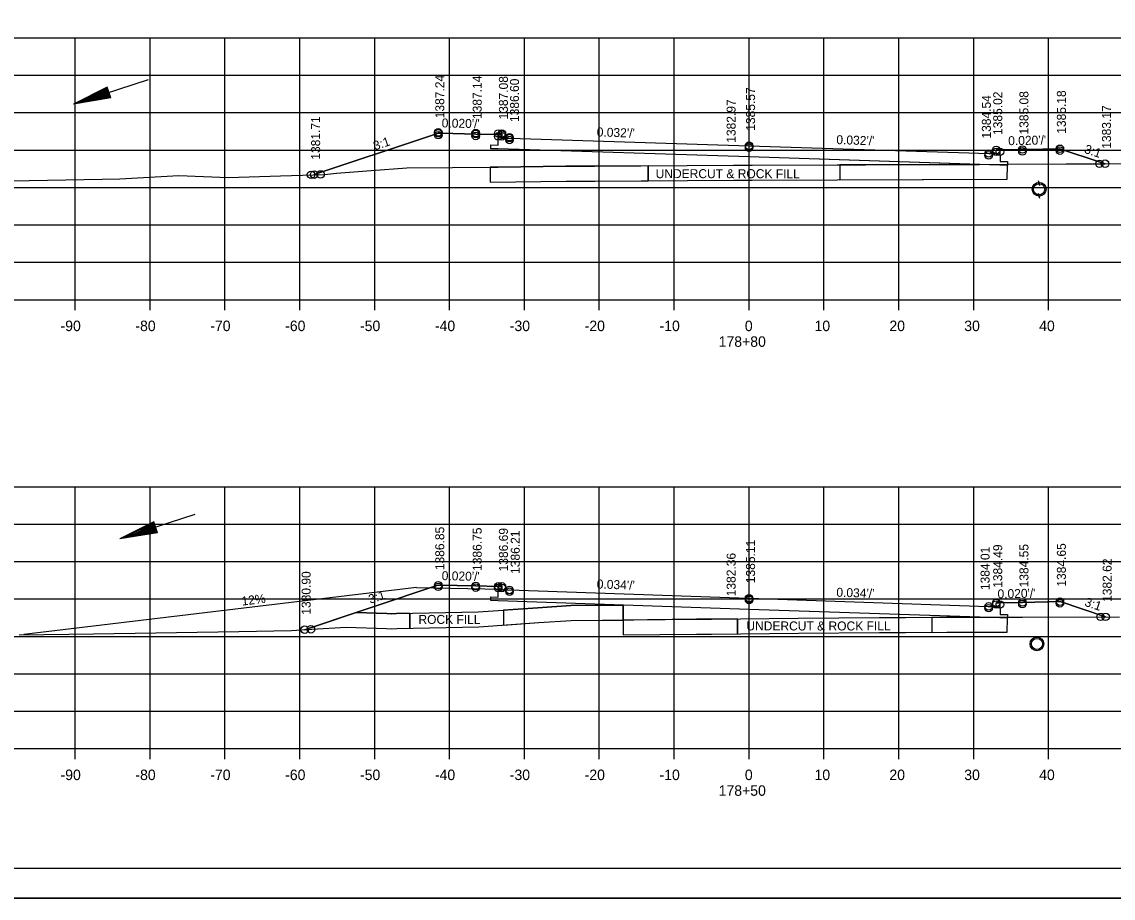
# Model space of a CAD drawing. Extents: x 1374311 to 1383814, y 384102 to 406278.
# Drawn here: x 1382542.9 to 1382688.7, y 397531.6 to 397648.7 of the extents above; entities that cross this region are included whole.
import ezdxf

# ---------------------------------------------------------------- set-up
doc = ezdxf.new("R2010")
doc.units = 0
for name, color, linetype in [('R_Axis', 7, 'Continuous'), ('R_Axis Annot', 7, 'Continuous'), ('R_Border', 7, 'Continuous'), ('R_Draft', 7, 'Continuous'), ('R_Drive', 7, 'Continuous'), ('R_Exist Surface', 7, 'Continuous'), ('R_Fin Surface', 7, 'Continuous'), ('R_Grid', 7, 'Continuous'), ('R_No Plot', 7, 'Continuous'), ('R_Water', 7, 'Continuous'), ('R_Xsect Elev', 7, 'Continuous'), ('R_Xsect Slope', 7, 'Continuous')]:
    doc.layers.add(name, color=color, linetype=linetype)

msp = doc.modelspace()

# ---------------------------------------------------------------- linework, layer by layer
at = {"layer": 'R_Axis'}
for p, q in [((1382500.07, 397611.56), (1382780.07, 397611.56)), ((1382550.07, 397610.16), (1382550.07, 397611.56)), ((1382560.07, 397610.16), (1382560.07, 397611.56)), ((1382570.07, 397610.16), (1382570.07, 397611.56)), ((1382580.07, 397610.16), (1382580.07, 397611.56)), ((1382590.07, 397610.16), (1382590.07, 397611.56)), ((1382600.07, 397610.16), (1382600.07, 397611.56)), ((1382610.07, 397610.16), (1382610.07, 397611.56)), ((1382620.07, 397610.16), (1382620.07, 397611.56)), ((1382630.07, 397610.16), (1382630.07, 397611.56)), ((1382640.07, 397610.16), (1382640.07, 397611.56)), ((1382650.07, 397610.16), (1382650.07, 397611.56)), ((1382660.07, 397610.16), (1382660.07, 397611.56)), ((1382670.07, 397610.16), (1382670.07, 397611.56)), ((1382680.07, 397610.16), (1382680.07, 397611.56)), ((1382500.07, 397551.56), (1382780.07, 397551.56)), ((1382550.07, 397550.16), (1382550.07, 397551.56)), ((1382560.07, 397550.16), (1382560.07, 397551.56)), ((1382570.07, 397550.16), (1382570.07, 397551.56)), ((1382580.07, 397550.16), (1382580.07, 397551.56)), ((1382590.07, 397550.16), (1382590.07, 397551.56)), ((1382600.07, 397550.16), (1382600.07, 397551.56)), ((1382610.07, 397550.16), (1382610.07, 397551.56)), ((1382620.07, 397550.16), (1382620.07, 397551.56)), ((1382630.07, 397550.16), (1382630.07, 397551.56)), ((1382640.07, 397550.16), (1382640.07, 397551.56)), ((1382650.07, 397550.16), (1382650.07, 397551.56)), ((1382660.07, 397550.16), (1382660.07, 397551.56)), ((1382670.07, 397550.16), (1382670.07, 397551.56)), ((1382680.07, 397550.16), (1382680.07, 397551.56))]:
    msp.add_line(p, q, dxfattribs=at)
at = {"layer": 'R_Border'}
msp.add_line((1382798.25, 397535.56), (1382482.07, 397535.56), dxfattribs=at)
at = {"layer": 'R_Draft'}
for p, q in [((1382554.35, 397639.95), (1382549.83, 397637.69)), ((1382554.39, 397639.83), (1382550.62, 397637.95)), ((1382554.43, 397639.71), (1382551.44, 397638.21)), ((1382554.47, 397639.59), (1382552.23, 397638.47)), ((1382554.51, 397639.47), (1382553.04, 397638.73)), ((1382554.55, 397639.34), (1382553.83, 397638.99)), ((1382554.82, 397638.52), (1382554.35, 397639.95)), ((1382554.82, 397638.52), (1382549.83, 397637.69)), ((1382554.78, 397638.64), (1382550.62, 397637.95)), ((1382554.74, 397638.76), (1382551.44, 397638.21)), ((1382554.7, 397638.88), (1382552.23, 397638.47)), ((1382554.66, 397639), (1382553.04, 397638.73)), ((1382554.62, 397639.12), (1382553.83, 397638.99)), ((1382560.57, 397581.85), (1382556.05, 397579.59)), ((1382560.61, 397581.73), (1382556.84, 397579.85)), ((1382560.65, 397581.61), (1382557.66, 397580.11)), ((1382560.69, 397581.49), (1382558.45, 397580.37)), ((1382560.73, 397581.36), (1382559.26, 397580.63)), ((1382560.77, 397581.24), (1382560.05, 397580.89)), ((1382561.04, 397580.42), (1382560.57, 397581.85)), ((1382561.04, 397580.42), (1382556.05, 397579.59)), ((1382561, 397580.54), (1382556.84, 397579.85)), ((1382560.96, 397580.66), (1382557.66, 397580.11)), ((1382560.92, 397580.78), (1382558.45, 397580.37)), ((1382560.88, 397580.9), (1382559.26, 397580.63)), ((1382560.84, 397581.02), (1382560.05, 397580.89))]:
    msp.add_line(p, q, dxfattribs=at)
at = {"layer": 'R_Drive'}
for q in [(1382543.21, 397566.8), (1382607.07, 397572.86)]:
    msp.add_line((1382595.63, 397573.09), q, dxfattribs=at)
at = {"layer": 'R_Exist Surface'}
for p, q in [((1382678.67, 397627.48), (1382678.84, 397626.97)), ((1382678.67, 397625.65), (1382678.84, 397625.14))]:
    msp.add_line(p, q, dxfattribs=at)
for points in [[(1382536.59, 397627.37), (1382553.68, 397627.66), (1382556.05, 397627.69), (1382563.91, 397628.15), (1382563.92, 397628.15), (1382563.92, 397628.15), (1382570.49, 397627.87), (1382577.49, 397628.09), (1382583.36, 397628.3), (1382584.96, 397628.45), (1382589.6, 397628.82), (1382594.35, 397629.2), (1382606.55, 397629.29), (1382615.61, 397629.38), (1382619.44, 397629.4), (1382638.01, 397629.52), (1382639.78, 397629.52), (1382640.48, 397629.53), (1382674.6, 397629.65), (1382690.27, 397629.74)], [(1382542.57, 397566.75), (1382552.52, 397566.92), (1382571.94, 397567.22), (1382578.97, 397567.36), (1382581.67, 397567.51), (1382586.24, 397567.79), (1382591.63, 397567.61), (1382592.34, 397567.59), (1382593.02, 397567.6), (1382603.96, 397567.84), (1382612, 397568.4), (1382616.33, 397568.67), (1382633.04, 397568.85), (1382635.04, 397568.87), (1382646.64, 397568.99), (1382657.48, 397569.09), (1382660.98, 397569.07), (1382666.47, 397569.11), (1382676.58, 397569.12), (1382689.56, 397569.18)]]:
    msp.add_lwpolyline(points, dxfattribs=at)
for centre in [(1382678.81, 397626.31), (1382678.52, 397565.55)]:
    msp.add_circle(centre, 0.917, dxfattribs=at)
at = {"layer": 'R_Fin Surface'}
for p, q in [((1382619.44, 397629.4), (1382615.61, 397629.38)), ((1382626.61, 397629.44), (1382619.44, 397629.4)), ((1382626.61, 397629.44), (1382626.61, 397627.44)), ((1382626.61, 397627.44), (1382626.61, 397629.44)), ((1382670.79, 397629.64), (1382652.2, 397629.57)), ((1382652.2, 397629.57), (1382652.2, 397627.57)), ((1382652.2, 397629.57), (1382652.2, 397627.57)), ((1382673.58, 397629.55), (1382670.79, 397629.64)), ((1382674.58, 397629.51), (1382673.58, 397629.55)), ((1382674.55, 397627.65), (1382674.58, 397629.51)), ((1382652.2, 397627.57), (1382674.55, 397627.65)), ((1382587.58, 397569.75), (1382580.71, 397567.46)), ((1382594.77, 397569.64), (1382592.98, 397569.6)), ((1382594.77, 397569.64), (1382594.77, 397567.64)), ((1382594.77, 397567.64), (1382594.77, 397569.64)), ((1382607.25, 397570.08), (1382607.25, 397568.07)), ((1382607.25, 397570.08), (1382607.25, 397568.07)), ((1382623.24, 397570.75), (1382623.24, 397566.75)), ((1382623.24, 397568.75), (1382623.24, 397570.75)), ((1382607.25, 397568.07), (1382612, 397568.4)), ((1382623.24, 397568.75), (1382623.24, 397566.75)), ((1382638.52, 397568.91), (1382635.04, 397568.87)), ((1382638.52, 397568.91), (1382638.52, 397566.91)), ((1382638.52, 397566.91), (1382638.52, 397568.91)), ((1382664.49, 397569.09), (1382664.49, 397567.09)), ((1382664.49, 397569.09), (1382664.49, 397567.09)), ((1382673.58, 397569.02), (1382670.87, 397569.11)), ((1382674.58, 397568.98), (1382673.58, 397569.02)), ((1382580.71, 397567.46), (1382581.67, 397567.51)), ((1382591.63, 397567.61), (1382592.34, 397567.59)), ((1382592.34, 397567.59), (1382593.02, 397567.6)), ((1382593.02, 397567.6), (1382594.77, 397567.64)), ((1382664.49, 397567.09), (1382666.47, 397567.11))]:
    msp.add_line(p, q, dxfattribs=at)
for points in [[(1382581.98, 397628.27), (1382597.25, 397633.36), (1382598.56, 397633.8), (1382599, 397633.79), (1382603.56, 397633.7), (1382606.3, 397633.64), (1382606.56, 397633.64), (1382606.61, 397633.64), (1382607.06, 397633.64), (1382607.07, 397633.18), (1382607.07, 397633.14), (1382607.16, 397633.14), (1382608.07, 397633.16), (1382610.94, 397633.06), (1382640.07, 397632.13), (1382669.41, 397631.18), (1382672.07, 397631.09), (1382672.99, 397631.08), (1382673.07, 397631.07), (1382673.08, 397631.53), (1382673.08, 397631.57), (1382673.13, 397631.57), (1382673.58, 397631.57), (1382676.32, 397631.63), (1382676.58, 397631.63), (1382677.02, 397631.64), (1382681.58, 397631.73), (1382687.09, 397629.9), (1382687.61, 397629.73)], [(1382673.58, 397631.57), (1382673.59, 397630.03), (1382674.59, 397630.01), (1382674.58, 397629.51), (1382673.58, 397629.55), (1382640.07, 397630.63), (1382606.56, 397631.7), (1382605.56, 397631.74), (1382605.57, 397632.24), (1382606.57, 397632.19), (1382606.56, 397633.64)], [(1382605.48, 397629.29), (1382605.47, 397627.28), (1382615.63, 397627.38), (1382619.45, 397627.4), (1382638.02, 397627.52), (1382639.79, 397627.52), (1382640.49, 397627.53), (1382674.55, 397627.65), (1382674.58, 397629.51)], [(1382605.48, 397629.29), (1382605.47, 397627.28), (1382615.63, 397627.38), (1382619.45, 397627.4), (1382626.61, 397627.44)], [(1382615.61, 397629.38), (1382606.55, 397629.29), (1382605.48, 397629.29)], [(1382580.71, 397567.46), (1382598.51, 397573.39), (1382598.56, 397573.41), (1382598.58, 397573.41), (1382603.56, 397573.31), (1382606.55, 397573.25), (1382606.56, 397573.25), (1382606.56, 397573.25), (1382607.06, 397573.25), (1382607.07, 397572.75), (1382607.07, 397572.75), (1382608.07, 397572.77), (1382608.07, 397572.77), (1382639.98, 397571.67), (1382640.07, 397571.67), (1382671.98, 397570.57), (1382672.07, 397570.57), (1382673.07, 397570.55), (1382673.07, 397570.55), (1382673.08, 397571.05), (1382673.08, 397571.05), (1382673.58, 397571.05), (1382673.58, 397571.05), (1382676.57, 397571.11), (1382676.58, 397571.11), (1382676.6, 397571.11), (1382681.58, 397571.21), (1382681.6, 397571.21), (1382687.69, 397569.17)], [(1382673.58, 397571.05), (1382673.59, 397569.5), (1382674.59, 397569.48), (1382674.58, 397568.98), (1382673.58, 397569.02), (1382640.07, 397570.17), (1382606.56, 397571.32), (1382605.56, 397571.35), (1382605.57, 397571.85), (1382606.57, 397571.8), (1382606.56, 397573.25)], [(1382587.58, 397569.75), (1382591.7, 397569.61), (1382592.35, 397569.59), (1382592.98, 397569.6), (1382603.87, 397569.84), (1382611.87, 397570.4), (1382616.26, 397570.67), (1382623.24, 397570.75)], [(1382592.98, 397569.6), (1382592.35, 397569.59), (1382591.7, 397569.61), (1382587.58, 397569.75)], [(1382587.58, 397569.75), (1382587.58, 397569.75)], [(1382623.24, 397570.75), (1382616.26, 397570.67), (1382611.87, 397570.4), (1382607.25, 397570.08)], [(1382612, 397568.4), (1382616.33, 397568.67), (1382623.24, 397568.75)], [(1382623.24, 397566.75), (1382633.06, 397566.85), (1382635.07, 397566.87), (1382646.66, 397566.99), (1382657.48, 397567.09), (1382660.98, 397567.07), (1382666.47, 397567.11), (1382674.54, 397567.12), (1382674.58, 397568.98)], [(1382635.04, 397568.87), (1382633.04, 397568.85), (1382623.24, 397568.75)], [(1382670.87, 397569.11), (1382666.47, 397569.11), (1382664.49, 397569.09)], [(1382666.47, 397567.11), (1382674.54, 397567.12), (1382674.58, 397568.98)], [(1382581.67, 397567.51), (1382586.24, 397567.79), (1382591.63, 397567.61)], [(1382623.24, 397566.75), (1382633.06, 397566.85), (1382635.07, 397566.87), (1382638.52, 397566.91)]]:
    msp.add_lwpolyline(points, dxfattribs=at)
at = {"layer": 'R_Grid'}
for p, q in [((1382500.07, 397646.56), (1382780.07, 397646.56)), ((1382550.07, 397611.56), (1382550.07, 397646.56)), ((1382560.07, 397611.56), (1382560.07, 397646.56)), ((1382570.07, 397611.56), (1382570.07, 397646.56)), ((1382580.07, 397611.56), (1382580.07, 397646.56)), ((1382590.07, 397611.56), (1382590.07, 397646.56)), ((1382600.07, 397611.56), (1382600.07, 397646.56)), ((1382610.07, 397611.56), (1382610.07, 397646.56)), ((1382620.07, 397611.56), (1382620.07, 397646.56)), ((1382630.07, 397611.56), (1382630.07, 397646.56)), ((1382640.07, 397611.56), (1382640.07, 397646.56)), ((1382650.07, 397611.56), (1382650.07, 397646.56)), ((1382660.07, 397611.56), (1382660.07, 397646.56)), ((1382670.07, 397611.56), (1382670.07, 397646.56)), ((1382680.07, 397611.56), (1382680.07, 397646.56)), ((1382500.07, 397641.56), (1382780.07, 397641.56)), ((1382500.07, 397636.56), (1382780.07, 397636.56)), ((1382500.07, 397631.56), (1382780.07, 397631.56)), ((1382500.07, 397626.56), (1382780.07, 397626.56)), ((1382500.07, 397621.56), (1382780.07, 397621.56)), ((1382500.07, 397616.56), (1382780.07, 397616.56)), ((1382500.07, 397611.56), (1382780.07, 397611.56)), ((1382500.07, 397586.56), (1382780.07, 397586.56)), ((1382550.07, 397551.56), (1382550.07, 397586.56)), ((1382560.07, 397551.56), (1382560.07, 397586.56)), ((1382570.07, 397551.56), (1382570.07, 397586.56)), ((1382580.07, 397551.56), (1382580.07, 397586.56)), ((1382590.07, 397551.56), (1382590.07, 397586.56)), ((1382600.07, 397551.56), (1382600.07, 397586.56)), ((1382610.07, 397551.56), (1382610.07, 397586.56)), ((1382620.07, 397551.56), (1382620.07, 397586.56)), ((1382630.07, 397551.56), (1382630.07, 397586.56)), ((1382640.07, 397551.56), (1382640.07, 397586.56)), ((1382650.07, 397551.56), (1382650.07, 397586.56)), ((1382660.07, 397551.56), (1382660.07, 397586.56)), ((1382670.07, 397551.56), (1382670.07, 397586.56)), ((1382680.07, 397551.56), (1382680.07, 397586.56)), ((1382500.07, 397581.56), (1382780.07, 397581.56)), ((1382500.07, 397576.56), (1382780.07, 397576.56)), ((1382500.07, 397571.56), (1382780.07, 397571.56)), ((1382500.07, 397566.56), (1382780.07, 397566.56)), ((1382500.07, 397561.56), (1382780.07, 397561.56)), ((1382500.07, 397556.56), (1382780.07, 397556.56)), ((1382500.07, 397551.56), (1382780.07, 397551.56))]:
    msp.add_line(p, q, dxfattribs=at)
at = {"layer": 'R_No Plot'}
msp.add_line((1382469.67, 397531.58), (1382803, 397531.58), dxfattribs=at)
for points in [[(1382469.66, 397744.91), (1382803, 397744.91), (1382803, 397531.58), (1382469.66, 397531.58)], [(1382715.99, 397741.02), (1382715.99, 397731.14), (1382751.72, 397731.14), (1382751.72, 397728.22), (1382774.92, 397728.22), (1382774.92, 397703.89), (1382798.25, 397703.89), (1382798.25, 397535.56), (1382482.07, 397535.56), (1382482.07, 397741.02)], [(1382581.98, 397628.27), (1382581.98, 397628.25), (1382583.36, 397628.3), (1382584.96, 397628.45), (1382589.6, 397628.82), (1382594.35, 397629.2), (1382606.55, 397629.29), (1382615.61, 397629.38), (1382619.44, 397629.4), (1382638.01, 397629.52), (1382639.78, 397629.52), (1382640.48, 397629.53), (1382670.79, 397629.64), (1382640.07, 397630.63), (1382606.56, 397631.7), (1382605.56, 397631.74), (1382605.57, 397632.24), (1382606.57, 397632.19), (1382606.56, 397633.64), (1382606.3, 397633.64), (1382603.56, 397633.7), (1382599, 397633.79), (1382598.56, 397633.8), (1382597.25, 397633.36)], [(1382674.59, 397629.65), (1382674.6, 397629.65), (1382687.61, 397629.73), (1382687.09, 397629.9), (1382681.58, 397631.73), (1382677.02, 397631.64), (1382676.58, 397631.63), (1382676.32, 397631.63), (1382673.58, 397631.57), (1382673.59, 397630.03), (1382674.59, 397630.01)], [(1382670.79, 397629.64), (1382674.59, 397629.65), (1382674.58, 397629.51), (1382673.58, 397629.55)], [(1382580.71, 397567.46), (1382581.67, 397567.51), (1382586.24, 397567.79), (1382591.63, 397567.61), (1382592.34, 397567.59), (1382593.02, 397567.6), (1382603.96, 397567.84), (1382612, 397568.4), (1382616.33, 397568.67), (1382633.04, 397568.85), (1382635.04, 397568.87), (1382646.64, 397568.99), (1382657.48, 397569.09), (1382660.98, 397569.07), (1382666.47, 397569.11), (1382670.87, 397569.11), (1382640.07, 397570.17), (1382606.56, 397571.32), (1382605.56, 397571.35), (1382605.57, 397571.85), (1382606.57, 397571.8), (1382606.56, 397573.25), (1382606.55, 397573.25), (1382603.56, 397573.31), (1382598.58, 397573.41), (1382598.56, 397573.41), (1382598.51, 397573.39)], [(1382674.58, 397569.12), (1382676.58, 397569.12), (1382687.69, 397569.17), (1382681.6, 397571.21), (1382681.58, 397571.21), (1382676.6, 397571.11), (1382676.58, 397571.11), (1382676.57, 397571.11), (1382673.58, 397571.05), (1382673.59, 397569.5), (1382674.59, 397569.48)], [(1382670.87, 397569.11), (1382674.58, 397569.12), (1382674.58, 397568.98), (1382673.58, 397569.02)]]:
    msp.add_lwpolyline(points, close=True, dxfattribs=at)
for centre in [(1382598.56, 397633.92), (1382598.56, 397633.8), (1382598.56, 397633.54), (1382603.56, 397633.82), (1382603.56, 397633.7), (1382603.56, 397633.44), (1382606.56, 397633.76), (1382606.56, 397633.38), (1382607.06, 397633.76), (1382607.06, 397633.64), (1382607.06, 397633.38), (1382608.07, 397633.28), (1382608.07, 397633.16), (1382608.07, 397632.9), (1382640.07, 397632.13), (1382640.07, 397632.06), (1382640.07, 397631.87), (1382673.08, 397631.57), (1382676.58, 397631.63), (1382681.58, 397631.73), (1382672.07, 397631.09), (1382672.07, 397630.84), (1382672.07, 397630.84), (1382673.08, 397631.32), (1382673.08, 397631.32), (1382673.58, 397631.32), (1382673.58, 397631.32), (1382676.58, 397631.38), (1382676.58, 397631.38), (1382681.58, 397631.48), (1382681.58, 397631.48), (1382686.87, 397629.72), (1382686.87, 397629.72), (1382687.61, 397629.73), (1382581.57, 397628.25), (1382581.57, 397628.25), (1382581.98, 397628.27), (1382581.98, 397628.27), (1382582.84, 397628.3), (1382582.84, 397628.3), (1382598.56, 397573.41), (1382598.56, 397573.41), (1382603.56, 397573.31), (1382603.56, 397573.31), (1382606.56, 397573.25), (1382607.06, 397573.25), (1382607.06, 397573.25), (1382598.56, 397573.18), (1382603.56, 397573.08), (1382606.56, 397573.02), (1382607.06, 397573.02), (1382608.07, 397572.77), (1382608.07, 397572.77), (1382608.07, 397572.54), (1382640.07, 397571.67), (1382640.07, 397571.56), (1382640.07, 397571.44), (1382672.07, 397570.57), (1382672.07, 397570.34), (1382672.07, 397570.34), (1382673.08, 397571.05), (1382673.08, 397570.82), (1382673.08, 397570.82), (1382673.58, 397570.82), (1382673.58, 397570.82), (1382676.58, 397571.11), (1382676.58, 397570.88), (1382676.58, 397570.88), (1382681.58, 397571.21), (1382681.58, 397570.98), (1382681.58, 397570.98), (1382687.01, 397569.17), (1382687.01, 397569.17), (1382687.69, 397569.17), (1382580.7, 397567.46), (1382580.7, 397567.46), (1382580.71, 397567.46), (1382580.71, 397567.46), (1382581.55, 397567.51), (1382581.55, 397567.51)]:
    msp.add_circle(centre, 0.5, dxfattribs=at)
at = {"layer": 'R_Water'}
for p, q in [((1382559.82, 397640.93), (1382549.83, 397637.69)), ((1382678.67, 397627.31), (1382678.84, 397626.8)), ((1382678.67, 397625.81), (1382678.84, 397625.3)), ((1382566.04, 397582.83), (1382556.05, 397579.59))]:
    msp.add_line(p, q, dxfattribs=at)
for centre in [(1382678.81, 397626.31), (1382678.52, 397565.55)]:
    msp.add_circle(centre, 0.75, dxfattribs=at)

# ---------------------------------------------------------------- texts
at = {"layer": 'R_Axis Annot'}
for s, p in [('-90', (1382548.11, 397607.36)), ('-80', (1382558.11, 397607.36)), ('-70', (1382568.11, 397607.36)), ('-60', (1382578.11, 397607.36)), ('-50', (1382588.11, 397607.36)), ('-40', (1382598.11, 397607.36)), ('-30', (1382608.11, 397607.36)), ('-20', (1382618.11, 397607.36)), ('-10', (1382628.11, 397607.36)), ('0', (1382639.51, 397607.36)), ('10', (1382648.81, 397607.36)), ('20', (1382658.81, 397607.36)), ('30', (1382668.81, 397607.36)), ('40', (1382678.81, 397607.36)), ('178+80', (1382636.01, 397605.26)), ('-90', (1382548.11, 397547.36)), ('-80', (1382558.11, 397547.36)), ('-70', (1382568.11, 397547.36)), ('-60', (1382578.11, 397547.36)), ('-50', (1382588.11, 397547.36)), ('-40', (1382598.11, 397547.36)), ('-30', (1382608.11, 397547.36)), ('-20', (1382618.11, 397547.36)), ('-10', (1382628.11, 397547.36)), ('0', (1382639.51, 397547.36)), ('10', (1382648.81, 397547.36)), ('20', (1382658.81, 397547.36)), ('30', (1382668.81, 397547.36)), ('40', (1382678.81, 397547.36)), ('178+50', (1382636.01, 397545.26))]:
    msp.add_text(s, height=1.4, dxfattribs=at).set_placement(p)
at = {"layer": 'R_Drive'}
msp.add_text('12%', height=1.2, rotation=6.843, dxfattribs=at).set_placement((1382572.36, 397570.67))
at = {"layer": 'R_Fin Surface'}
for s, p in [('UNDERCUT & ROCK FILL', (1382627.59, 397627.8)), ('ROCK FILL', (1382595.91, 397568.23)), ('UNDERCUT & ROCK FILL', (1382639.71, 397567.36))]:
    msp.add_text(s, height=1.2, rotation=359.9804, dxfattribs=at).set_placement(p)
at = {"layer": 'R_Xsect Elev'}
for s, p in [('1387.24', (1382599.36, 397635.8)), ('1387.14', (1382604.36, 397635.7)), ('1387.08', (1382607.86, 397635.64)), ('1386.60', (1382609.34, 397635.3)), ('1385.57', (1382640.87, 397634.13)), ('1385.08', (1382677.38, 397633.63)), ('1385.18', (1382682.38, 397633.73)), ('1382.97', (1382638.27, 397632.53)), ('1384.54', (1382672.36, 397633.09)), ('1385.02', (1382673.88, 397633.57)), ('1383.17', (1382688.41, 397631.73)), ('1381.71', (1382582.78, 397630.27)), ('1386.85', (1382599.36, 397575.41)), ('1386.75', (1382604.36, 397575.31)), ('1386.69', (1382607.86, 397575.25)), ('1386.21', (1382609.44, 397574.91)), ('1385.11', (1382640.87, 397573.67)), ('1384.01', (1382672.19, 397572.75)), ('1384.49', (1382673.88, 397573.05)), ('1384.55', (1382677.38, 397573.11)), ('1384.65', (1382682.38, 397573.21)), ('1382.36', (1382638.27, 397571.92)), ('1382.62', (1382688.49, 397571.17)), ('1380.90', (1382581.51, 397569.46))]:
    msp.add_text(s, height=1.2, rotation=90, dxfattribs=at).set_placement(p)
at = {"layer": 'R_Xsect Slope'}
for s, rotation, p in [("0.020'/'", 358.8542, (1382599.01, 397634.58)), ("0.032'/'", 358.1551, (1382619.71, 397633.38)), ("0.032'/'", 358.1551, (1382651.71, 397632.35)), ("0.020'/'", 1.1458, (1382674.69, 397632.2)), ('3:1', 18.4349, (1382590.11, 397631.51)), ('3:1', 341.565, (1382684.75, 397631.2)), ("0.020'/'", 358.8542, (1382599.01, 397574.08)), ("0.034'/'", 358.0343, (1382619.71, 397572.97)), ('3:1', 18.4349, (1382589.48, 397570.91)), ("0.034'/'", 358.0343, (1382651.71, 397571.87)), ("0.020'/'", 1.1458, (1382673.26, 397571.64)), ('3:1', 341.5651, (1382684.79, 397570.67))]:
    msp.add_text(s, height=1.2, rotation=rotation, dxfattribs=at).set_placement(p)

doc.saveas('drawing.dxf')
